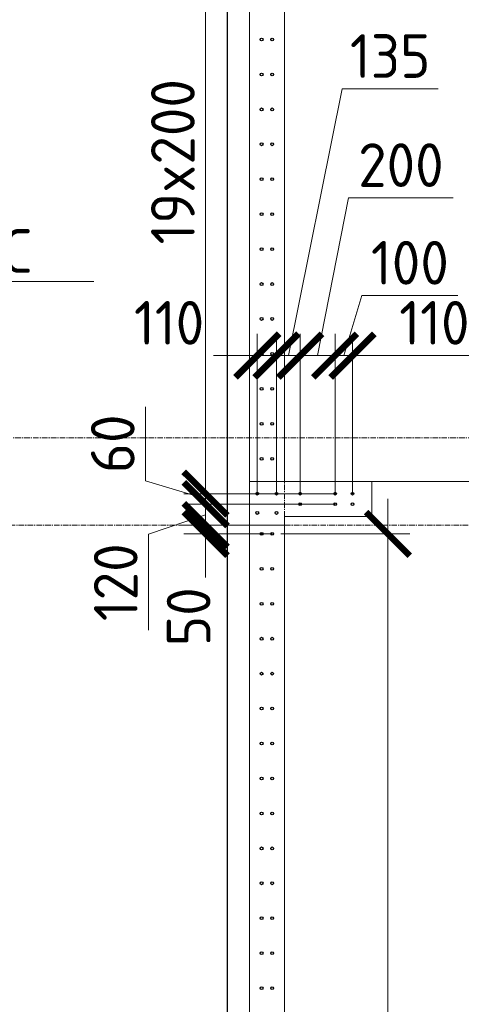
# Model space of a CAD drawing. Header units: millimetres. Extents: x -56135 to 1694203, y -446411 to -23139.
# Tile 280 of 311: x 979094 to 981620, y -68213 to -62576. Entities that reach past the tile are written whole.
import ezdxf
from ezdxf import colors
from ezdxf.entities.mleader import LeaderData, LeaderLine
from ezdxf.math import Vec2, Vec3

# ---------------------------------------------------------------- set-up
doc = ezdxf.new("R2010")
doc.units = ezdxf.units.MM
for name, pattern in [('01 Штриховая _4 мм_', [6, 3.5, -2.5]), ('______5', [1100, 800, -100, 100, -100]), ('HIDDEN2', [4.7625, 3.175, -1.5875]), ('осевая', [50.8, 31.75, -6.35, 6.35, -6.35])]:
    doc.linetypes.add(name, pattern=pattern)
for name, color, linetype, lineweight in [('1 Стены', 3, 'Continuous', 30), ('Оси', 40, '______5', 18), ('подоснова', 151, 'Continuous', 5), ('размер', 1, 'Continuous', 25), ('РАЗМЕРЫ', 1, 'Continuous', 9), ('СТЕНЫ', 3, 'Continuous', 30)]:
    doc.layers.add(name, color=color, linetype=linetype, lineweight=lineweight)
doc.styles.add('GOST-2.304_Type-B', font='GOST_Common.ttf')
doc.dimstyles.new('СПДС', dxfattribs={"dimscale": 100, "dimtxt": 2.5, "dimasz": 2.5, "dimexe": 1.25, "dimexo": 0, "dimtad": 1, "dimdec": 0, "dimtxsty": 'GOST-2.304_Type-B', "dimblk": 'ARCHTICK', "dimcen": 2.5, "dimdle": 2, "dimadec": 0, "dimazin": 2, "dimtfac": 0.75, "dimtdec": 0, "dimtmove": 1, "dimatfit": 3, "dimfxl": 1, "dimtolj": 1, "dimarcsym": 1})

# ---------------------------------------------------------------- blocks, each defined once
blk = doc.blocks.new('оси 2.2-2.3')
at = {"layer": 'Оси', "color": 16, "linetype": 'осевая', "lineweight": 0, "transparency": 33554687}
for p, q in [((494304.9, -104267.9), (494304.9, -134893.5)), ((468076.3, -109995.4), (524372.9, -109995.4)), ((468653.8, -110495.4), (523696.4, -110495.4))]:
    blk.add_line(p, q, dxfattribs=at)
blk = doc.blocks.new('стены тп')
at = {"layer": '1 Стены', "color": 252, "linetype": 'HIDDEN2', "lineweight": 0, "true_color": 0x939598}
for p, q in [((882240.6, -187525.6), (882240.6, -190445.6)), ((882440.6, -191275.6), (882440.6, -187525.6)), ((882240.6, -190445.6), (882240.6, -190565.6)), ((882240.6, -190565.6), (882240.6, -192525.6)), ((882940.6, -191275.6), (882440.6, -191275.6)), ((882940.6, -191275.6), (882940.6, -191475.6)), ((882440.6, -191475.6), (882940.6, -191475.6)), ((882440.6, -197675.6), (882440.6, -191475.6)), ((882240.6, -192525.6), (882240.6, -192645.6)), ((882240.6, -192645.6), (882240.6, -194475.6))]:
    blk.add_line(p, q, dxfattribs=at)
blk = doc.blocks.new('_ArchTick')
at = {"color": 0, "linetype": 'ByBlock', "const_width": 0.15}
blk.add_lwpolyline([(-0.5, -0.5), (0.5, 0.5)], dxfattribs=at)
blk = doc.blocks.new('*D1808')
at = {"layer": 'DEFPOINTS', "color": 0, "transparency": 16777216}
for p in [(980563.4, -64499.1), (980453, -65289.6), (980563.4, -65289.6)]:
    blk.add_point(p, dxfattribs=at)
at = {"layer": 'РАЗМЕРЫ', "color": 0, "lineweight": -2, "transparency": 16777216}
for p, q in [((980453, -65289.6), (980453, -64374.1)), ((980563.4, -65289.6), (980563.4, -64374.1)), ((980453, -64499.1), (980203, -64499.1)), ((980453, -64499.1), (980563.4, -64499.1)), ((980563.4, -64499.1), (980813.4, -64499.1))]:
    blk.add_line(p, q, dxfattribs=at)
at = {"layer": 'РАЗМЕРЫ', "color": 0, "lineweight": -2, "transparency": 16777216, "xscale": 250, "yscale": 250, "zscale": 250}
blk.add_blockref('_ArchTick', (980453, -64499.1), dxfattribs=at)
at = {"layer": 'РАЗМЕРЫ', "color": 0, "lineweight": -2, "transparency": 16777216, "xscale": 250, "yscale": 250, "zscale": 250, "rotation": 180}
blk.add_blockref('_ArchTick', (980563.4, -64499.1), dxfattribs=at)
at = {"layer": 'РАЗМЕРЫ', "color": 0, "transparency": 16777216, "insert": (979948.3, -64311.6), "char_height": 250, "attachment_point": 5, "style": 'GOST-2.304_Type-B'}
blk.add_mtext('\\A1;110', dxfattribs=at)
blk = doc.blocks.new('*D1809')
at = {"layer": 'DEFPOINTS', "color": 0, "transparency": 16777216}
for p in [(980698.2, -64499.1), (980563.4, -65289.6), (980698.2, -65289.6, -360)]:
    blk.add_point(p, dxfattribs=at)
at = {"layer": 'РАЗМЕРЫ', "color": 0, "lineweight": -2, "transparency": 16777216}
for p, q in [((980630.8, -64499.1), (980938.5, -62971.8)), ((980938.5, -62971.8), (981488.5, -62971.8)), ((980563.4, -65289.6), (980563.4, -64374.1)), ((980698.2, -65289.6), (980698.2, -64374.1)), ((980363.4, -64499.1), (980898.2, -64499.1))]:
    blk.add_line(p, q, dxfattribs=at)
at = {"layer": 'РАЗМЕРЫ', "color": 0, "lineweight": -2, "transparency": 16777216, "xscale": 250, "yscale": 250, "zscale": 250, "rotation": 180}
blk.add_blockref('_ArchTick', (980563.4, -64499.1), dxfattribs=at)
at = {"layer": 'РАЗМЕРЫ', "color": 0, "lineweight": -2, "transparency": 16777216, "xscale": 250, "yscale": 250, "zscale": 250}
blk.add_blockref('_ArchTick', (980698.2, -64499.1), dxfattribs=at)
at = {"layer": 'РАЗМЕРЫ', "color": 0, "transparency": 16777216, "insert": (981213.5, -62784.3), "char_height": 250, "attachment_point": 5, "style": 'GOST-2.304_Type-B'}
blk.add_mtext('\\A1;135', dxfattribs=at)
blk = doc.blocks.new('*D1820')
at = {"layer": 'DEFPOINTS', "color": 0, "transparency": 16777216}
for p in [(980608, -65470), (980157.5, -65520), (980538.4, -65520)]:
    blk.add_point(p, dxfattribs=at)
at = {"layer": 'РАЗМЕРЫ', "color": 0, "lineweight": -2, "transparency": 16777216}
for p, q in [((980157.5, -65470), (980157.5, -65220)), ((980608, -65470), (980032.5, -65470)), ((980157.5, -65470), (980157.5, -65520)), ((980538.4, -65520), (980032.5, -65520)), ((980157.5, -65520), (980157.5, -65770))]:
    blk.add_line(p, q, dxfattribs=at)
at = {"layer": 'РАЗМЕРЫ', "color": 0, "lineweight": -2, "transparency": 16777216, "xscale": 250, "yscale": 250, "zscale": 250}
for p, rotation in [((980157.5, -65470), 270), ((980157.5, -65520), 90)]:
    blk.add_blockref('_ArchTick', p, dxfattribs=dict(at, rotation=rotation))
at = {"layer": 'РАЗМЕРЫ', "color": 0, "transparency": 16777216, "insert": (980060, -65994), "char_height": 250, "attachment_point": 5, "rotation": 90, "style": 'GOST-2.304_Type-B'}
blk.add_mtext('\\A1;50', dxfattribs=at)
blk = doc.blocks.new('*D1821')
at = {"layer": 'DEFPOINTS', "color": 0, "transparency": 16777216}
for p in [(980588.1, -65520), (980638.4, -72320, -360), (981200.4, -72320)]:
    blk.add_point(p, dxfattribs=at)
at = {"layer": 'РАЗМЕРЫ', "color": 0, "lineweight": -2, "transparency": 16777216}
for p, q in [((981200.4, -65320), (981200.4, -72520)), ((980588.1, -65520), (981325.4, -65520)), ((980638.4, -72320), (981325.4, -72320))]:
    blk.add_line(p, q, dxfattribs=at)
at = {"layer": 'РАЗМЕРЫ', "color": 0, "lineweight": -2, "transparency": 16777216, "xscale": 250, "yscale": 250, "zscale": 250}
for p, rotation in [((981200.4, -65520), 90), ((981200.4, -72320), 270)]:
    blk.add_blockref('_ArchTick', p, dxfattribs=dict(at, rotation=rotation))
at = {"layer": 'РАЗМЕРЫ', "color": 0, "transparency": 16777216, "insert": (981012.9, -68920), "char_height": 250, "attachment_point": 5, "rotation": 90, "style": 'GOST-2.304_Type-B'}
blk.add_mtext('\\A1;34х200', dxfattribs=at)
blk = doc.blocks.new('*D1826')
at = {"layer": 'DEFPOINTS', "color": 0, "transparency": 16777216}
for p in [(982857.8, -68243.6, -360), (982536.5, -68336), (982857.8, -68336, -360)]:
    blk.add_point(p, dxfattribs=at)
at = {"layer": 'РАЗМЕРЫ', "color": 0, "lineweight": -2, "transparency": 16777216}
for p, q in [((982536.5, -68243.6), (982536.5, -67993.6)), ((982857.8, -68243.6), (982411.5, -68243.6)), ((982536.5, -68243.6), (982536.5, -68336)), ((982536.5, -68243.6), (982536.5, -68336)), ((982536.5, -68289.8), (981864.4, -68278.8)), ((981864.4, -68278.8), (981864.4, -68703.8)), ((982857.8, -68336), (982411.5, -68336)), ((982536.5, -68336), (982536.5, -68586))]:
    blk.add_line(p, q, dxfattribs=at)
at = {"layer": 'РАЗМЕРЫ', "color": 0, "lineweight": -2, "transparency": 16777216, "xscale": 250, "yscale": 250, "zscale": 250}
for p, rotation in [((982536.5, -68243.6), 270), ((982536.5, -68336), 90)]:
    blk.add_blockref('_ArchTick', p, dxfattribs=dict(at, rotation=rotation))
at = {"layer": 'РАЗМЕРЫ', "color": 0, "transparency": 16777216, "insert": (981676.9, -68491.3), "char_height": 250, "attachment_point": 5, "rotation": 90, "style": 'GOST-2.304_Type-B'}
blk.add_mtext('\\A1;92', dxfattribs=at)
blk = doc.blocks.new('*D1853')
at = {"layer": 'DEFPOINTS', "color": 0, "transparency": 16777216}
for p in [(980157.5, -65350), (980898.2, -65350, -360), (980608, -65470)]:
    blk.add_point(p, dxfattribs=at)
at = {"layer": 'РАЗМЕРЫ', "color": 0, "lineweight": -2, "transparency": 16777216}
for p, q in [((980157.5, -65350), (980157.5, -65100)), ((980898.2, -65350), (980032.5, -65350)), ((980157.5, -65470), (980157.5, -65350)), ((980157.5, -65470), (980157.5, -65350)), ((980157.5, -65410), (979830.6, -65521.7)), ((980608, -65470), (980032.5, -65470)), ((980157.5, -65470), (980157.5, -65720)), ((979830.6, -65521.7), (979830.6, -66071.7))]:
    blk.add_line(p, q, dxfattribs=at)
at = {"layer": 'РАЗМЕРЫ', "color": 0, "lineweight": -2, "transparency": 16777216, "xscale": 250, "yscale": 250, "zscale": 250}
for p, rotation in [((980157.5, -65350), 270), ((980157.5, -65470), 90)]:
    blk.add_blockref('_ArchTick', p, dxfattribs=dict(at, rotation=rotation))
at = {"layer": 'РАЗМЕРЫ', "color": 0, "transparency": 16777216, "insert": (979643.1, -65796.7), "char_height": 250, "attachment_point": 5, "rotation": 90, "style": 'GOST-2.304_Type-B'}
blk.add_mtext('\\A1;120', dxfattribs=at)
blk = doc.blocks.new('*D1854')
at = {"layer": 'DEFPOINTS', "color": 0, "transparency": 16777216}
for p in [(980157.5, -65289.6), (980898.2, -65289.6, -360), (980898.2, -65350, -360)]:
    blk.add_point(p, dxfattribs=at)
at = {"layer": 'РАЗМЕРЫ', "color": 0, "lineweight": -2, "transparency": 16777216}
for p, q in [((979813.7, -65216.7), (979813.7, -64791.7)), ((980157.5, -65289.6), (980157.5, -65039.6)), ((980157.5, -65319.8), (979813.7, -65216.7)), ((980898.2, -65289.6), (980032.5, -65289.6)), ((980157.5, -65350), (980157.5, -65289.6)), ((980157.5, -65350), (980157.5, -65289.6)), ((980898.2, -65350), (980032.5, -65350)), ((980157.5, -65350), (980157.5, -65600))]:
    blk.add_line(p, q, dxfattribs=at)
at = {"layer": 'РАЗМЕРЫ', "color": 0, "lineweight": -2, "transparency": 16777216, "xscale": 250, "yscale": 250, "zscale": 250}
for p, rotation in [((980157.5, -65289.6), 270), ((980157.5, -65350), 90)]:
    blk.add_blockref('_ArchTick', p, dxfattribs=dict(at, rotation=rotation))
at = {"layer": 'РАЗМЕРЫ', "color": 0, "transparency": 16777216, "insert": (979626.2, -65004.2), "char_height": 250, "attachment_point": 5, "rotation": 90, "style": 'GOST-2.304_Type-B'}
blk.add_mtext('\\A1;60', dxfattribs=at)
blk = doc.blocks.new('*D1859')
at = {"layer": 'DEFPOINTS', "color": 0, "transparency": 16777216}
for p in [(980998.2, -64499.1), (980998.2, -65289.6, -200), (982098.2, -65289.6, -200)]:
    blk.add_point(p, dxfattribs=at)
at = {"layer": 'РАЗМЕРЫ', "color": 0, "lineweight": -2, "transparency": 16777216}
for p, q in [((980998.2, -65289.6), (980998.2, -64374.1)), ((982098.2, -65289.6), (982098.2, -64374.1)), ((982298.2, -64499.1), (980798.2, -64499.1))]:
    blk.add_line(p, q, dxfattribs=at)
at = {"layer": 'РАЗМЕРЫ', "color": 0, "lineweight": -2, "transparency": 16777216, "xscale": 250, "yscale": 250, "zscale": 250, "rotation": 180}
blk.add_blockref('_ArchTick', (980998.2, -64499.1), dxfattribs=at)
at = {"layer": 'РАЗМЕРЫ', "color": 0, "lineweight": -2, "transparency": 16777216, "xscale": 250, "yscale": 250, "zscale": 250}
blk.add_blockref('_ArchTick', (982098.2, -64499.1), dxfattribs=at)
at = {"layer": 'РАЗМЕРЫ', "color": 0, "transparency": 16777216, "insert": (981548.2, -64311.6), "char_height": 250, "attachment_point": 5, "style": 'GOST-2.304_Type-B'}
blk.add_mtext('\\A1;1100', dxfattribs=at)
blk = doc.blocks.new('*D1860')
at = {"layer": 'DEFPOINTS', "color": 0, "transparency": 16777216}
for p in [(980898.2, -64499.1), (980898.2, -65289.6, -200), (980998.2, -65289.6, -200)]:
    blk.add_point(p, dxfattribs=at)
at = {"layer": 'РАЗМЕРЫ', "color": 0, "lineweight": -2, "transparency": 16777216}
for p, q in [((980948.2, -64499.1), (981051.3, -64155.3)), ((981051.3, -64155.3), (981601.3, -64155.3)), ((980898.2, -65289.6), (980898.2, -64374.1)), ((980998.2, -65289.6), (980998.2, -64374.1)), ((980898.2, -64499.1), (980648.2, -64499.1)), ((980998.2, -64499.1), (980898.2, -64499.1)), ((980998.2, -64499.1), (980898.2, -64499.1)), ((980998.2, -64499.1), (981248.2, -64499.1))]:
    blk.add_line(p, q, dxfattribs=at)
at = {"layer": 'РАЗМЕРЫ', "color": 0, "lineweight": -2, "transparency": 16777216, "xscale": 250, "yscale": 250, "zscale": 250}
blk.add_blockref('_ArchTick', (980898.2, -64499.1), dxfattribs=at)
at = {"layer": 'РАЗМЕРЫ', "color": 0, "lineweight": -2, "transparency": 16777216, "xscale": 250, "yscale": 250, "zscale": 250, "rotation": 180}
blk.add_blockref('_ArchTick', (980998.2, -64499.1), dxfattribs=at)
at = {"layer": 'РАЗМЕРЫ', "color": 0, "transparency": 16777216, "insert": (981326.3, -63967.8), "char_height": 250, "attachment_point": 5, "style": 'GOST-2.304_Type-B'}
blk.add_mtext('\\A1;100', dxfattribs=at)
blk = doc.blocks.new('*D1680')
at = {"layer": 'DEFPOINTS', "color": 0, "transparency": 16777216}
for p in [(980698.2, -64499.1), (980698.2, -65220, 160), (980898.2, -65289.6, -200)]:
    blk.add_point(p, dxfattribs=at)
at = {"layer": 'РАЗМЕРЫ', "color": 0, "lineweight": -2, "transparency": 16777216}
for p, q in [((980798.2, -64499.1), (980974.8, -63596.3)), ((980974.8, -63596.3), (981574.8, -63596.3)), ((980698.2, -65220), (980698.2, -64374.1)), ((980898.2, -65289.6), (980898.2, -64374.1)), ((981098.2, -64499.1), (980498.2, -64499.1))]:
    blk.add_line(p, q, dxfattribs=at)
at = {"layer": 'РАЗМЕРЫ', "color": 0, "lineweight": -2, "transparency": 16777216, "xscale": 250, "yscale": 250, "zscale": 250, "rotation": 180}
blk.add_blockref('_ArchTick', (980698.2, -64499.1), dxfattribs=at)
at = {"layer": 'РАЗМЕРЫ', "color": 0, "lineweight": -2, "transparency": 16777216, "xscale": 250, "yscale": 250, "zscale": 250}
blk.add_blockref('_ArchTick', (980898.2, -64499.1), dxfattribs=at)
at = {"layer": 'РАЗМЕРЫ', "color": 0, "transparency": 16777216, "insert": (981274.8, -63408.8), "char_height": 250, "attachment_point": 5, "style": 'GOST-2.304_Type-B'}
blk.add_mtext('\\A1;200', dxfattribs=at)
blk = doc.blocks.new('*D1959')
at = {"layer": 'DEFPOINTS', "color": 0, "transparency": 16777216}
for p in [(980157.5, -61489.6), (980478, -61489.6, 160), (980898.2, -65289.6, -200)]:
    blk.add_point(p, dxfattribs=at)
at = {"layer": 'РАЗМЕРЫ', "color": 0, "lineweight": -2, "transparency": 16777216}
for p, q in [((980157.5, -65489.6), (980157.5, -61289.6)), ((980478, -61489.6), (980032.5, -61489.6)), ((980898.2, -65289.6), (980032.5, -65289.6))]:
    blk.add_line(p, q, dxfattribs=at)
at = {"layer": 'РАЗМЕРЫ', "color": 0, "lineweight": -2, "transparency": 16777216, "xscale": 250, "yscale": 250, "zscale": 250}
for p, rotation in [((980157.5, -61489.6), 90), ((980157.5, -65289.6), 270)]:
    blk.add_blockref('_ArchTick', p, dxfattribs=dict(at, rotation=rotation))
at = {"layer": 'РАЗМЕРЫ', "color": 0, "transparency": 16777216, "insert": (979970, -63389.6), "char_height": 250, "attachment_point": 5, "rotation": 90, "style": 'GOST-2.304_Type-B'}
blk.add_mtext('\\A1;19x200', dxfattribs=at)
blk = doc.blocks.new('_None')
blk = doc.blocks.new('стены  тп')
at = {"layer": 'СТЕНЫ', "color": 251, "linetype": '01 Штриховая _4 мм_', "lineweight": 0, "true_color": 0x636466}
for p, q in [((562362.3, -316625.7, 3100), (562362.3, -319545.7, 3100)), ((562562.3, -320375.7, 3100), (562562.3, -316625.7, 3100)), ((562362.3, -319545.7, 3100), (562362.3, -319665.7, 3100)), ((562362.3, -319665.7, 3100), (562362.3, -321625.7, 3100)), ((563062.3, -320375.7, 3100), (562562.3, -320375.7, 3100)), ((563062.3, -320375.7, 3100), (563062.3, -320575.7, 3100)), ((562562.3, -320575.7, 3100), (563062.3, -320575.7, 3100)), ((562562.3, -326775.7, 3100), (562562.3, -320575.7, 3100)), ((562362.3, -321625.7, 3100), (562362.3, -321745.7, 3100)), ((562362.3, -321745.7, 3100), (562362.3, -323575.7, 3100))]:
    blk.add_line(p, q, dxfattribs=at)
blk = doc.blocks.new('прпрп')
at = {"layer": '1 Стены', "color": 252, "lineweight": 0, "true_color": 0x939598}
for p, q in [((980408.2, -72870, -200), (980408.2, -65220, -200)), ((980408.2, -65220, -200), (987758.2, -65220, -200)), ((980608.2, -65470, -200), (980608.2, -72870, -200))]:
    blk.add_line(p, q, dxfattribs=at)
at = {"layer": 'размер', "lineweight": 30}
blk.add_lwpolyline([(980704.6, -59551.1), (987431.6, -59551.1, -0.264007), (987923.8, -60158.6), (988009.2, -71685.6, -0.414214), (987509.2, -72185.6), (980782.2, -72185.6, -0.414214), (980282.2, -71685.6), (980282.2, -59806.9, -0.178364)], format="xyb", close=True, dxfattribs=at)
at = {"layer": 'РАЗМЕРЫ', "color": 4, "linetype": 'Continuous', "lineweight": 30}
for centre in [(980478, -62689.6, 160), (980538.4, -62689.6, 160), (980478, -62889.6, 160), (980538.4, -62889.6, 160), (980478, -63089.6, 160), (980538.4, -63089.6, 160), (980478, -63289.6, 160), (980538.4, -63289.6, 160), (980478, -63489.6, 160), (980538.4, -63489.6, 160), (980478, -63689.6, 160), (980538.4, -63689.6, 160), (980478, -63889.6, 160), (980538.4, -63889.6, 160), (980478, -64089.6, 160), (980538.4, -64089.6, 160), (980478, -64289.6, 160), (980538.4, -64289.6, 160), (980478, -64489.6, 160), (980538.4, -64489.6, 160), (980478, -64689.6, 160), (980538.4, -64689.6, 160), (980478, -64889.6, 160), (980538.4, -64889.6, 160), (980478, -65089.6, 160), (980538.4, -65089.6, 160), (980453, -65289.6, 160), (980563.4, -65289.6, 160), (980698.2, -65289.6, -200), (980898.2, -65289.6, -200), (980998.2, -65289.6, -200), (980698.2, -65350, -200), (980898.2, -65350, -200), (980998.2, -65350, -200), (980453, -65400, 160), (980563.4, -65400, 160), (980478, -65520, 160), (980538.4, -65520, 160), (980478, -65720, 160), (980538.4, -65720, 160), (980478, -65920, 160), (980538.4, -65920, 160), (980478, -66120, 160), (980538.4, -66120, 160), (980478, -66320, 160), (980538.4, -66320, 160), (980478, -66520, 160), (980538.4, -66520, 160), (980478, -66720, 160), (980538.4, -66720, 160), (980478, -66920, 160), (980538.4, -66920, 160), (980478, -67120, 160), (980538.4, -67120, 160), (980478, -67320, 160), (980538.4, -67320, 160), (980478, -67520, 160), (980538.4, -67520, 160), (980478, -67720, 160), (980538.4, -67720, 160), (980478, -67920, 160), (980538.4, -67920, 160), (980478, -68120, 160), (980538.4, -68120, 160)]:
    blk.add_circle(centre, 8, dxfattribs=at)
at = {"layer": 'РАЗМЕРЫ', "color": 1}
for name, p in [('оси 2.2-2.3', (486303.3, 45025.4)), ('стены тп', (98167.6, 126055.6))]:
    blk.add_blockref(name, p, dxfattribs=at)
at = {"layer": 'РАЗМЕРЫ'}
blk.add_blockref('стены  тп', (418045.9, 255155.8, -3100), dxfattribs=at)
at = {"layer": 'РАЗМЕРЫ', "color": 1}
dim = blk.add_linear_dim(base=(980157.5, -61489.6), p1=(980898.2, -65289.6, -200), p2=(980478, -61489.6, 160), angle=90, text='19x200', dimstyle='СПДС', dxfattribs=at)
dim.commit()
dim.dimension.update_dxf_attribs({"geometry": '*D1959', "text_midpoint": (979970, -63389.6)})
at = {"layer": 'РАЗМЕРЫ'}
for base, p1, p2, picture, middle in [((980698.2, -64499.1, 160), (980563.4, -65289.6, 160), (980698.2, -65289.6, -200), '*D1809', (981001, -62971.8, 160)), ((980563.4, -64499.1, 160), (980453, -65289.6, 160), (980563.4, -65289.6, 160), '*D1808', (979948.3, -64499.1, 160))]:
    dim = blk.add_linear_dim(base=base, p1=p1, p2=p2, dimstyle='СПДС', dxfattribs=at)
    dim.commit()
    dim.dimension.update_dxf_attribs({"geometry": picture, "text_midpoint": middle, "dimtype": 128})
at = {"layer": 'РАЗМЕРЫ', "color": 1}
dim = blk.add_linear_dim(base=(980698.2, -64499.1), p1=(980898.2, -65289.6, -200), p2=(980698.2, -65220, 160), dimstyle='СПДС', dxfattribs=at)
dim.commit()
dim.dimension.update_dxf_attribs({"geometry": '*D1680', "text_midpoint": (981037.3, -63596.3), "dimtype": 128})
for base, p1, p2, picture, middle in [((980898.2, -64499.1), (980998.2, -65289.6, -200), (980898.2, -65289.6, -200), '*D1860', (981113.8, -63967.8)), ((980998.2, -64499.1), (982098.2, -65289.6, -200), (980998.2, -65289.6, -200), '*D1859', (981548.2, -64311.6))]:
    dim = blk.add_linear_dim(base=base, p1=p1, p2=p2, dimstyle='СПДС', dxfattribs=at)
    dim.commit()
    dim.dimension.update_dxf_attribs({"geometry": picture, "text_midpoint": middle})
at = {"layer": 'РАЗМЕРЫ'}
dim = blk.add_linear_dim(base=(980157.5, -65289.6, 160), p1=(980898.2, -65350, -200), p2=(980898.2, -65289.6, -200), angle=90, dimstyle='СПДС', dxfattribs=at)
dim.commit()
dim.dimension.update_dxf_attribs({"geometry": '*D1854', "text_midpoint": (979626.2, -65154.2, 160)})
dim = blk.add_linear_dim(base=(980157.5, -65350, 160), p1=(980608, -65470, 160), p2=(980898.2, -65350, -200), angle=90, dimstyle='СПДС', dxfattribs=at)
dim.commit()
dim.dimension.update_dxf_attribs({"geometry": '*D1853', "text_midpoint": (979830.6, -65584.2, 160), "dimtype": 128})
at = {"layer": 'РАЗМЕРЫ', "color": 4}
for base, p1, p2, picture, middle in [((980157.5, -65520, 160), (980608, -65470, 160), (980538.4, -65520, 160), '*D1820', (980247.5, -65994, 160)), ((982536.5, -68336, 160), (982857.8, -68243.6, -200), (982857.8, -68336, -200), '*D1826', (981864.4, -68341.3, 160))]:
    dim = blk.add_linear_dim(base=base, p1=p1, p2=p2, angle=90, dimstyle='СПДС', dxfattribs=at)
    dim.commit()
    dim.dimension.update_dxf_attribs({"geometry": picture, "text_midpoint": middle, "dimtype": 128})
at = {"layer": 'РАЗМЕРЫ'}
dim = blk.add_linear_dim(base=(981200.4, -72320, 160), p1=(980588.1, -65520, 160), p2=(980638.4, -72320, -200), angle=90, text='34х200', dimstyle='СПДС', dxfattribs=at)
dim.commit()
dim.dimension.update_dxf_attribs({"geometry": '*D1821', "text_midpoint": (981012.9, -68920, 160)})
at = {"layer": 'подоснова', "color": 4, "ltscale": 0.3}
ml = blk.add_multileader_mtext('Standard', dxfattribs=at)
ml.set_content('{\\C2;поз.2 %%C20 А500С }', color=4, style='GOST-2.304_Type-B')
ml.set_leader_properties(color=256, linetype='ByLayer', lineweight=15)
ml.set_arrow_properties(name='NONE')
ml.build(insert=Vec2(0, 0))
ml.multileader.update_dxf_attribs({"text_left_attachment_type": 6, "text_right_attachment_type": 6, "dogleg_length": 0.1, "arrow_head_size": 18})
ctx = ml.context
ctx.base_point, ctx.char_height, ctx.arrow_head_size, ctx.landing_gap_size, ctx.plane_origin = Vec3(976741.3, -64075.1), 250, 18, 20, Vec3(981158.2, -63379.1)
ctx.left_attachment, ctx.right_attachment, ctx.text_align_type = 6, 6, 1
notes = []
notes.append((ctx, [(1, (1, 1, 0), (976741.2, -64075.1), (1, 0), 0.1, [(0, [(976781.5, -65265.4)], 0, [])])]))
ctx.mtext.insert, ctx.mtext.width, ctx.mtext.alignment, ctx.mtext.flow_direction = Vec3(977953.2, -63775.1), 4075.871, 2, 5
for ctx, leaders in notes:
    for number, flags, end, landing, length, lines in leaders:
        leader = LeaderData()
        leader.index, (leader.has_last_leader_line, leader.has_dogleg_vector, leader.attachment_direction) = number, flags
        leader.last_leader_point, leader.dogleg_vector, leader.dogleg_length = Vec3(end), Vec3(landing), length
        for number, points, colour, breaks in lines:
            line = LeaderLine()
            line.index, line.vertices, line.color, line.breaks = number, Vec3.list(points), colors.encode_raw_color(colour), breaks
            leader.lines.append(line)
        ctx.leaders.append(leader)

msp = doc.modelspace()

# ---------------------------------------------------------------- block references
at = {"layer": 'РАЗМЕРЫ'}
msp.add_blockref('прпрп', (0, 0), dxfattribs=at)

doc.saveas('drawing.dxf')
